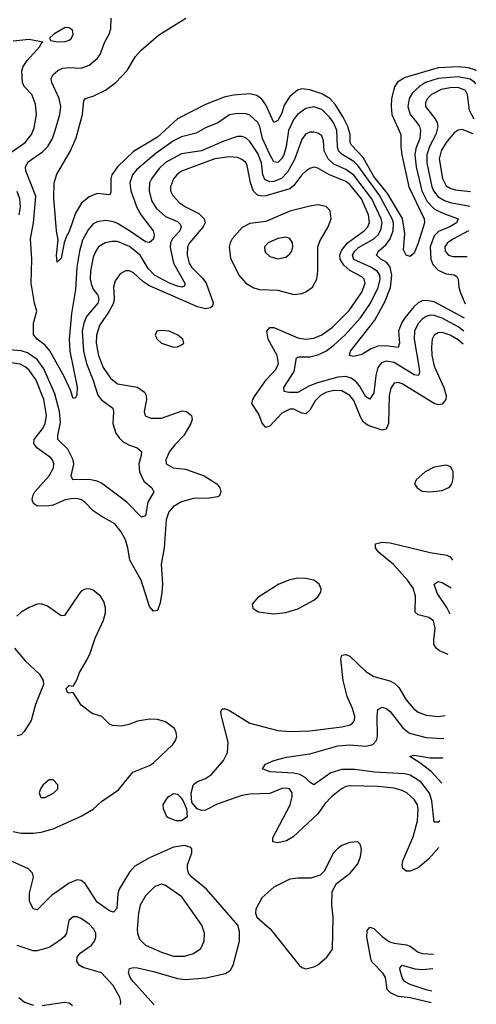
# Model space of a CAD drawing. Header units: inches. Extents: x 1843162 to 1959474, y 907081 to 1016326.
# Tile 632 of 656: x 1956003 to 1958281, y 984456 to 989363. Entities that reach past the tile are written whole.
import ezdxf

# ---------------------------------------------------------------- set-up
doc = ezdxf.new("R2010")
doc.units = ezdxf.units.IN
doc.header["$MEASUREMENT"] = 0
doc.layers.add('B9958', color=7, linetype='Continuous')

msp = doc.modelspace()

# ---------------------------------------------------------------- linework, layer by layer
at = {"layer": 'B9958', "color": 5}
for points, elevation in [([(1958220.7, 987874.9), (1958070, 987956.7), (1958030, 987964), (1958010, 987961.1), (1957990, 987951.8), (1957968.3, 987931.7), (1957923.3, 987876.7), (1957907.1, 987850), (1957893, 987810), (1957897.8, 987750), (1957890.1, 987729.9), (1957830, 987737.5), (1957790, 987735.3), (1957756.7, 987723.2), (1957710, 987694.2), (1957670, 987684), (1957648.5, 987688.5), (1957652.6, 987710), (1957774.2, 987865.8), (1957823.8, 987956.2), (1957851.6, 988028.4), (1957859.8, 988090), (1957851.2, 988130), (1957833.3, 988153.3), (1957804.8, 988170), (1957782.2, 988190), (1957793.1, 988210), (1957830, 988242.2), (1957850.3, 988270), (1957865.2, 988310), (1957866.7, 988350), (1957860.2, 988370), (1957796.5, 988490), (1957690, 988635.9), (1957670, 988656.9), (1957610.7, 988690.7), (1957592.4, 988710), (1957587.7, 988730), (1957584.9, 988810), (1957570, 988847.9), (1957550, 988876.1), (1957510, 988914.5), (1957470, 988928.7), (1957430, 988919.7), (1957389, 988891), (1957370, 988866.3), (1957344, 988810), (1957332.2, 988730), (1957320.3, 988690), (1957310, 988670.6), (1957290, 988650.5), (1957270, 988654.1), (1957250, 988691.2), (1957213.2, 988770), (1957201.4, 988830), (1957190.8, 988850), (1957150, 988886.4), (1957130, 988894.3), (1957090, 988896.1), (1957050, 988888), (1956990.8, 988849.2), (1956930, 988824), (1956883.4, 988796.6), (1956810, 988778.2), (1956770, 988758.9), (1956682.8, 988697.2), (1956586.1, 988613.9), (1956566.1, 988590), (1956552.9, 988550), (1956557, 988510), (1956587.4, 988427.4), (1956608.4, 988388.4), (1956667.9, 988310), (1956672.7, 988290), (1956670, 988269.8), (1956650, 988253), (1956630, 988255.8), (1956551, 988311), (1956490, 988346.9), (1956470, 988355.6), (1956430, 988361.3), (1956390, 988355.7), (1956370, 988344.7), (1956344, 988316), (1956315.7, 988264.3), (1956301.1, 988210), (1956288, 988130), (1956281.4, 988018.6), (1956260.7, 987899.3), (1956249.2, 987770), (1956253.2, 987710), (1956290, 987532), (1956288.3, 987491.7), (1956281, 987479), (1956270, 987475.1), (1956256.3, 987516.3), (1956224.4, 987584.4), (1956152.6, 987712.6), (1956130, 987741.3), (1956089.8, 987770), (1956072.2, 987792.2), (1956072.3, 987850), (1956088.4, 987910), (1956076.1, 987950), (1956060.2, 988050), (1956063.6, 988170), (1956056.4, 988270), (1956071.5, 988350), (1956083.8, 988483.8), (1956033.9, 988610), (1956031.8, 988630), (1956045.5, 988654.5), (1956116.4, 988703.6), (1956142.8, 988730), (1956165.7, 988770), (1956179.4, 988810), (1956203.2, 988890), (1956208.7, 988930), (1956199, 988970), (1956162.9, 989050), (1956159.3, 989070), (1956169.7, 989090), (1956193, 989110), (1956218.7, 989121.3), (1956250, 989124.1), (1956310, 989120.5), (1956350, 989136.8), (1956388.7, 989170), (1956403.7, 989190), (1956427.5, 989252.5), (1956448.5, 989290), (1956456.9, 989316.9), (1956459.6, 989370)], 440), ([(1958280.5, 989108.6), (1958273.3, 989113.3), (1958242.2, 989122.2), (1958190, 989127.1), (1958090, 989122.1), (1957925.6, 989074.4), (1957887.8, 989052.2), (1957871.7, 989028.3), (1957856.6, 988970), (1957855.1, 988930), (1957859.6, 988890), (1957904.1, 988790), (1957903.9, 988730), (1957908.9, 988690), (1957944.6, 988530), (1958020.4, 988370), (1958021.7, 988350), (1957990, 988248.3), (1957970, 988199.5), (1957950, 988182), (1957930, 988189.5), (1957916.5, 988216.5), (1957923.1, 988296.9), (1957912.7, 988372.7), (1957837.2, 988497.2), (1957770, 988581.3), (1957715.9, 988675.9), (1957657.4, 988737.4), (1957650.7, 988750), (1957651.3, 988790), (1957640.4, 988830), (1957617.1, 988877.1), (1957578.5, 988938.5), (1957550, 988969.5), (1957510, 988994), (1957450, 989013.9), (1957410, 989018.7), (1957388, 989012), (1957350, 988979.9), (1957322.8, 988937.2), (1957310, 988897.7), (1957290, 988861.1), (1957270, 988850.9), (1957230, 988938.4), (1957210, 988967), (1957184.9, 988984.9), (1957150, 988992.6), (1957070, 988987.3), (1957023.5, 988976.5), (1956930, 988940.2), (1956790, 988868.8), (1956690, 988777.9), (1956570, 988705.6), (1956491.2, 988630), (1956462.8, 988590), (1956456.8, 988570), (1956456.7, 988503.3), (1956452.7, 988490), (1956390, 988497.1), (1956350, 988479.4), (1956311.8, 988448.2), (1956281.7, 988398.2), (1956250, 988306.9), (1956235.4, 988284.6), (1956223.8, 988250), (1956210, 988174), (1956190, 988154), (1956186.4, 988190), (1956194.2, 988265.8), (1956186.3, 988310), (1956173.6, 988473.6), (1956174, 988550), (1956187.6, 988592.4), (1956254.3, 988705.7), (1956285.2, 988774.8), (1956316.5, 988890), (1956322, 988958), (1956331.8, 988970), (1956370, 988982.5), (1956430, 989010.9), (1956482.2, 989050), (1956538.4, 989110), (1956580.6, 989179.4), (1956608.4, 989211.6), (1956695.1, 989284.9), (1956831.3, 989370)], 420), ([(1955941.6, 988690), (1956029.9, 988750), (1956061.2, 988790), (1956075.7, 988824.3), (1956085.9, 988890), (1956082.3, 988942.3), (1956063.7, 988990), (1956025.2, 989030), (1956017.2, 989050), (1956012.6, 989107.4), (1956020.2, 989130), (1956040.5, 989159.5), (1956102.9, 989230), (1956111.8, 989248.2), (1956118, 989250), (1956050, 989263.5), (1955970, 989255)], 460), ([(1958277.3, 989042.8), (1958271.7, 989051.7), (1958250, 989066.7), (1958190, 989078.5), (1958090, 989069.9), (1958027.3, 989050), (1957996.8, 989030), (1957962.2, 988997.8), (1957946.3, 988970), (1957939, 988930), (1957950.1, 988890.1), (1957984.2, 988850), (1957996.8, 988830), (1958002.2, 988810), (1957998.2, 988770), (1957978.7, 988721.3), (1957973, 988690), (1957980.3, 988630), (1958008.1, 988510), (1958035.9, 988455.9), (1958070, 988419.5), (1958110, 988399.7), (1958190.2, 988370), (1958182, 988350), (1958147.8, 988330), (1958092.5, 988307.5), (1958070, 988285), (1958049.6, 988230), (1958053.1, 988170), (1958063.3, 988143.3), (1958090, 988115.1), (1958130, 988096), (1958170.6, 988090.6), (1958182.6, 988082.6), (1958190.1, 988070.1), (1958192.8, 988030), (1958201.3, 988001.3), (1958224.2, 987946.2)], 440), ([(1958268.9, 988869), (1958268, 988870), (1958245.7, 988910), (1958236.6, 988990), (1958226, 989010), (1958190, 989024.4), (1958150, 989023.4), (1958105.6, 989014.4), (1958057.6, 988990), (1958036.2, 988970), (1958026.5, 988950), (1958027.5, 988930), (1958073.8, 988870), (1958085.2, 988850), (1958089.2, 988830), (1958079.2, 988790), (1958046.7, 988730), (1958033.2, 988690), (1958034.1, 988650), (1958058.7, 988530), (1958066.6, 988510), (1958090, 988480.7), (1958121.9, 988461.9), (1958150, 988452), (1958247.8, 988433.9)], 460), ([(1958217.6, 987811), (1958190, 987832.1), (1958110, 987875.4), (1958070, 987888.8), (1958050, 987889.9), (1958030, 987884.2), (1958009.6, 987870), (1957990, 987849.1), (1957971.8, 987810), (1957970.8, 987770), (1957995.3, 987624.7), (1957996.3, 987603.7), (1957991.3, 987588.7), (1957970, 987593.2), (1957870, 987654.4), (1957830, 987660.5), (1957807.7, 987652.3), (1957789.6, 987630), (1957779.5, 987590), (1957770, 987503.6), (1957750, 987470.8), (1957730, 987483.9), (1957697.9, 987537.9), (1957679.2, 987559.2), (1957656.1, 987576.1), (1957630, 987584.3), (1957590, 987581.9), (1957487.8, 987552.2), (1957444.3, 987535.7), (1957390, 987504.1), (1957345.4, 987505.4), (1957322.4, 987510), (1957320.7, 987530), (1957371.3, 987608.7), (1957383.2, 987676.8), (1957397.1, 987682.9), (1957450, 987683), (1957490, 987692.4), (1957530, 987711), (1957570, 987739.9), (1957624.5, 987790), (1957702.4, 987877.6), (1957752.6, 987950), (1957791.7, 988028.3), (1957801.6, 988070), (1957799.2, 988090), (1957788.1, 988108.1), (1957753.6, 988130), (1957670, 988166.9), (1957662.6, 988190), (1957675, 988210), (1957693.2, 988226.8), (1957770, 988270.5), (1957790.7, 988290), (1957805, 988315), (1957810.8, 988350), (1957806.3, 988370), (1957759.1, 988470), (1957670, 988587.4), (1957630, 988616.1), (1957570, 988643.3), (1957541.4, 988670), (1957522.2, 988710), (1957518.3, 988758.3), (1957510, 988784.8), (1957490, 988797.8), (1957470, 988801.8), (1957450, 988802.5), (1957428.2, 988791.8), (1957410, 988765.6), (1957374.2, 988665.8), (1957337.8, 988602.2), (1957309, 988571), (1957270, 988556.2), (1957250, 988554.6), (1957226.3, 988566.3), (1957216.4, 988590), (1957208.7, 988650), (1957190, 988696.1), (1957150, 988756.1), (1957130, 988774.3), (1957110, 988780.7), (1957090, 988780.1), (1957021.8, 988758.2), (1956910, 988708.9), (1956810, 988694), (1956730, 988651.6), (1956698.5, 988621.5), (1956659.4, 988570), (1956650.5, 988550), (1956649.2, 988510), (1956661, 988461), (1956683.9, 988423.9), (1956730, 988382.6), (1956790, 988357.4), (1956803.6, 988343.6), (1956808, 988330), (1956801.1, 988310), (1956764.6, 988270), (1956755.7, 988250), (1956753.1, 988226.9), (1956770.4, 988150), (1956827.1, 988050), (1956825.3, 988034.8), (1956810.9, 988029.1), (1956790, 988034.3), (1956749.9, 988050), (1956675.3, 988090), (1956642.8, 988122.8), (1956603.6, 988190), (1956550, 988232.6), (1956490, 988256.6), (1956462.2, 988257.8), (1956428.7, 988250), (1956396.5, 988230), (1956382, 988210), (1956370, 988179.7), (1956355.9, 988110), (1956355, 988070), (1956360.9, 988040.9), (1956370, 988020.6), (1956392.7, 987990), (1956398.2, 987970), (1956392.3, 987950), (1956335.7, 987884.3), (1956322, 987850), (1956314.3, 987810), (1956320.8, 987710), (1956336.8, 987650), (1956368.2, 987570), (1956391.8, 987491.8), (1956410, 987468.1), (1956466.6, 987426.6), (1956470.9, 987410), (1956467.7, 987350), (1956482.7, 987302.7), (1956498.5, 987278.5), (1956519.3, 987259.3), (1956550, 987242), (1956589.4, 987229.4), (1956610.2, 987210.2), (1956609.3, 987190), (1956597.4, 987150), (1956599.8, 987110), (1956622.5, 987062.5), (1956661.3, 987030), (1956671.7, 987010), (1956641.6, 986958.4), (1956630, 986889.4), (1956610, 986883.5), (1956537.8, 986957.8), (1956410, 987053.6), (1956390, 987063.4), (1956350, 987071.9), (1956267.8, 987070), (1956259.4, 987090), (1956273, 987147), (1956269.9, 987170), (1956242.1, 987222.1), (1956193.7, 987270), (1956192.7, 987290), (1956205.5, 987354.5), (1956200.6, 987410), (1956178.7, 987498.7), (1956123.5, 987623.5), (1956089.4, 987669.4), (1956042.5, 987702.5), (1956010, 987711.7), (1955910, 987720.7)], 460), ([(1958265.2, 988793.3), (1958210, 988816.3), (1958190, 988813), (1958170, 988798.5), (1958130, 988750.5), (1958105.8, 988710), (1958095.2, 988670), (1958111.2, 988571.2), (1958130, 988535.3), (1958150, 988522.6), (1958175, 988515), (1958251.3, 988505.8)], 480), ([(1958214.4, 987745.8), (1958190, 987766.7), (1958150, 987791.2), (1958110, 987804), (1958090, 987801.9), (1958070, 987789.8), (1958060.7, 987770), (1958056.1, 987730), (1958058.8, 987690), (1958070, 987636), (1958117.9, 987530), (1958129.4, 987490.6), (1958127.7, 987470), (1958110, 987446.3), (1958090, 987444.1), (1958070, 987450.5), (1957910, 987548.7), (1957890, 987555.3), (1957870, 987551.5), (1957854, 987526), (1957845.9, 987490), (1957842.5, 987350), (1957830, 987322.3), (1957810, 987316.8), (1957740.2, 987340.2), (1957717.5, 987357.5), (1957702.7, 987382.7), (1957670, 987464.3), (1957650, 987490.4), (1957610, 987512.5), (1957570, 987514.2), (1957530, 987504.5), (1957503, 987490), (1957476.8, 987463.2), (1957450, 987417.1), (1957430, 987399.2), (1957410, 987401.7), (1957370, 987421.5), (1957350, 987422.3), (1957310, 987401), (1957250, 987337.5), (1957230, 987330.8), (1957212.4, 987352.4), (1957196, 987396), (1957160.8, 987450), (1957164.9, 987470), (1957177.9, 987490), (1957233.6, 987570), (1957279.9, 987620.1), (1957293.3, 987650), (1957286.3, 987690), (1957242.9, 987770), (1957235, 987810), (1957250, 987828.6), (1957270, 987829.5), (1957390, 987777.8), (1957430, 987770.5), (1957470, 987775.7), (1957510, 987793), (1957562.8, 987830), (1957646, 987914), (1957710, 988004.8), (1957726, 988050), (1957721.2, 988070), (1957710, 988081.6), (1957650, 988113.6), (1957620, 988140), (1957601.7, 988170), (1957599.5, 988190), (1957608.1, 988211.9), (1957637.2, 988250), (1957720.6, 988310), (1957739.3, 988330), (1957747.9, 988352.1), (1957742.4, 988390), (1957708.5, 988470), (1957650, 988541.9), (1957630, 988557.1), (1957548.4, 988590), (1957490, 988623.2), (1957470, 988627), (1957450, 988621), (1957430, 988608.2), (1957410, 988589.9), (1957370, 988536), (1957350, 988519.9), (1957230, 988485.6), (1957210, 988483.7), (1957188.8, 988488.7), (1957168.3, 988508.3), (1957153.7, 988550), (1957136.9, 988636.9), (1957130, 988650.6), (1957110, 988666.4), (1957090, 988675.2), (1957050, 988679.9), (1956976, 988670), (1956810, 988608.3), (1956786, 988590), (1956770.1, 988570), (1956754.5, 988530), (1956755.3, 988510), (1956766.1, 988486.1), (1956800.5, 988450), (1956829.8, 988429.8), (1956896.3, 988396.3), (1956923.1, 988370), (1956927.4, 988350), (1956918.4, 988330), (1956849.2, 988250), (1956840.1, 988230), (1956837.5, 988190), (1956848, 988150), (1956859.9, 988130), (1956915, 988075), (1956932.9, 988050), (1956968, 987952), (1956964.6, 987935.4), (1956953.7, 987926.2), (1956930, 987921.8), (1956890, 987931.8), (1956650, 988037.2), (1956617.2, 988057.2), (1956570, 988101.2), (1956550, 988110.4), (1956530, 988111.3), (1956503.6, 988096.4), (1956479.3, 988060.7), (1956470.1, 988030), (1956474.6, 987974.6), (1956470.1, 987950), (1956449.5, 987910.5), (1956400.5, 987839.5), (1956385.4, 987790), (1956384.8, 987750), (1956395.2, 987690), (1956419.9, 987630), (1956455.7, 987575.7), (1956490, 987548.4), (1956590, 987531.3), (1956625.7, 987505.7), (1956633.2, 987490), (1956635.1, 987470), (1956624, 987410), (1956627.9, 987387.9), (1956656.2, 987376.2), (1956710, 987377.4), (1956813, 987413), (1956835.5, 987410), (1956859, 987390), (1956863.2, 987370), (1956856.3, 987350), (1956822.2, 987290), (1956776.1, 987243.9), (1956750.1, 987210), (1956731.1, 987170), (1956734, 987150), (1956768, 987130), (1956830, 987122), (1956922.3, 987090), (1956985.7, 987050), (1957000.3, 987030), (1957005.3, 987010), (1956998.7, 986990), (1956990, 986985.3), (1956950, 986978.5), (1956870, 986976.2), (1956810, 986960.4), (1956770, 986937.4), (1956746.8, 986910), (1956734.1, 986870), (1956722.8, 986730), (1956708.9, 986650), (1956714.8, 986550), (1956712.4, 986507.6), (1956703.2, 986456.8), (1956690, 986418), (1956670, 986414.5), (1956650, 986437.6), (1956608.2, 986570), (1956552.4, 986670), (1956542, 986730), (1956529.9, 986770), (1956508.4, 986810), (1956477.8, 986850), (1956408.5, 986888.5), (1956370, 986914.8), (1956330, 986956.8), (1956310.9, 986970), (1956294.4, 986974.4), (1956270, 986976.1), (1956230, 986970.3), (1956170, 986943.6), (1956150, 986940.6), (1956090, 986938.2), (1956071.7, 986951.7), (1956065.8, 986970), (1956068, 986990), (1956078.3, 987010), (1956150.4, 987090), (1956171.3, 987130), (1956173.4, 987150), (1956166.5, 987170), (1956158.6, 987178.6), (1956088.4, 987228.4), (1956073.1, 987250), (1956074.9, 987270), (1956116.3, 987323.7), (1956130, 987349.3), (1956136.5, 987390), (1956123.3, 987470), (1956085.7, 987565.7), (1956050, 987616.4), (1956030, 987633.3), (1956005.3, 987645.3), (1955950, 987654.9)], 480), ([(1956000.5, 988390), (1956007.1, 988430), (1956003.4, 988470), (1955990, 988506.2)], 460), ([(1958241.8, 988310.6), (1958166, 988270), (1958136.6, 988250), (1958123, 988230), (1958124.6, 988210), (1958141.3, 988190), (1958162.9, 988182.9), (1958235.6, 988182.9)], 460), ([(1958139.5, 986199.8), (1958097.6, 986217.6), (1958079.5, 986230), (1958069.3, 986250), (1958067.9, 986270), (1958075.8, 986330), (1958066.6, 986366.6), (1958042.8, 986382.8), (1957990, 986397.5), (1957975.9, 986410), (1957977.7, 986490), (1957965.9, 986530), (1957937.1, 986570), (1957866.9, 986646.9), (1957790.9, 986710), (1957777.4, 986730), (1957778, 986750), (1957810, 986759.7), (1957850, 986755.5), (1958050, 986706.7), (1958133.6, 986693.6), (1958150, 986685), (1958162.3, 986669.8)], 480), ([(1958149.2, 986400.1), (1958133.4, 986433.4), (1958084.7, 986504.7), (1958069.8, 986550.2), (1958090, 986563.6), (1958110, 986558.2), (1958155.5, 986531.1)], 460), ([(1955970, 985317), (1956010, 985307.9), (1956070, 985307.8), (1956110, 985313.4), (1956169.2, 985330.8), (1956310, 985394.1), (1956370, 985428.3), (1956410, 985466.3), (1956496, 985524), (1956567.1, 985613), (1956650, 985645.7), (1956670, 985659.3), (1956767.2, 985750), (1956780.3, 985770), (1956786.2, 985790), (1956783.7, 985810), (1956774.2, 985830), (1956730, 985862.9), (1956690, 985875.8), (1956650, 985876.1), (1956590, 985867.1), (1956546.8, 985850), (1956510, 985841.8), (1956465.1, 985845.1), (1956450, 985851.6), (1956413.2, 985890), (1956364.4, 985904.4), (1956310, 985947), (1956270, 986009), (1956250, 986006), (1956242, 986010), (1956235.3, 986030), (1956250, 986044.7), (1956270, 986042), (1956290, 986076), (1956301.1, 986110), (1956338.3, 986170), (1956354.7, 986205.3), (1956379, 986281), (1956420.3, 986370), (1956430, 986406), (1956431.6, 986431.6), (1956423, 986463), (1956406, 986490), (1956370, 986518.9), (1956350, 986526.3), (1956330, 986525.1), (1956310, 986515.1), (1956298.6, 986501.4), (1956226, 986394), (1956210, 986391.5), (1956140.7, 986440.7), (1956110, 986452.3), (1956090, 986450.5), (1956050, 986432.5), (1956010.3, 986410), (1955988.3, 986390)], 520), ([(1955977.6, 986230), (1956030, 986167.5), (1956101.7, 986101.7), (1956119.5, 986070), (1956121.3, 986050), (1956081.6, 985950), (1956059.8, 985870), (1956025.5, 985814.5), (1956010, 985798.5), (1955990, 985792.9)], 520), ([(1958092.8, 985236.6), (1958041.7, 985178.3), (1957990, 985136.4), (1957950, 985119.9), (1957930, 985119.4), (1957913.2, 985133.2), (1957910.6, 985150), (1957914.5, 985170), (1957964.9, 985290), (1957986.9, 985370), (1957991.2, 985430), (1957986.5, 985450), (1957970, 985476.2), (1957933.3, 985510), (1957910, 985521.3), (1957870, 985532.3), (1957790, 985540.9), (1957650, 985544.8), (1957630, 985541.2), (1957608.5, 985530), (1957558.5, 985490), (1957525.4, 985454.6), (1957490, 985405.6), (1957366.3, 985290), (1957334, 985270), (1957290, 985259.8), (1957265.2, 985265.2), (1957265.5, 985285.5), (1957351.8, 985450), (1957362.3, 985490), (1957362.5, 985510), (1957349.3, 985529.3), (1957330, 985533.2), (1957310, 985530.8), (1957250, 985505.6), (1957150, 985502.5), (1957110, 985495.6), (1956987.2, 985452.8), (1956930, 985423.4), (1956910, 985421.4), (1956887.4, 985430), (1956861.5, 985461.5), (1956858.3, 985510), (1956869.1, 985550.9), (1956890, 985566.8), (1956930, 985581.4), (1956959.4, 985600.6), (1957018.8, 985670), (1957038.7, 985710), (1957041.9, 985761.9), (1957008.6, 985891.4), (1957006.2, 985913.8), (1957012, 985928), (1957030, 985928.7), (1957050, 985919.7), (1957150, 985856.3), (1957290, 985820.4), (1957350, 985815.3), (1957450, 985818.1), (1957610, 985839.3), (1957650.9, 985849.1), (1957663, 985857), (1957672.7, 985870), (1957674, 985890), (1957662.8, 985930), (1957636.6, 985990), (1957616.1, 986070), (1957605, 986175), (1957610, 986195.6), (1957630, 986199.7), (1957650, 986190.9), (1957730, 986115.1), (1957769.7, 986089.7), (1957848.3, 986068.3), (1957874.4, 986054.4), (1957894.1, 986034.1), (1957930, 985973.8), (1957966.7, 985930), (1957991.2, 985911.2), (1958030, 985896.1), (1958090, 985890.8), (1958124.7, 985895.8)], 480), ([(1958099.3, 985370.7), (1958090, 985362.8), (1958070, 985362.9), (1958059.4, 985470), (1958047.5, 985507.5), (1958004.1, 985564.1), (1957950, 985597.6), (1957924.1, 985604.1), (1957771.8, 985611.9), (1957674.1, 985625.9), (1957610, 985626.3), (1957554.4, 985610), (1957470, 985549.8), (1957450, 985562.2), (1957426, 985586), (1957400.6, 985600.6), (1957370, 985607.5), (1957250, 985613.6), (1957213.2, 985630), (1957228.1, 985651.9), (1957269.8, 985670.2), (1957333.1, 985686.9), (1957450, 985704), (1957590, 985744.1), (1957650, 985748.1), (1957730, 985741.7), (1957764, 985750), (1957782.6, 985770), (1957788.3, 985790), (1957785.2, 985890), (1957790, 985924.7), (1957810, 985936.5), (1957830, 985930.2), (1957850, 985914.5), (1957914, 985834), (1957947.3, 985807.3), (1958030, 985785.1), (1958110, 985780.6), (1958119.2, 985781.9)], 460), ([(1958108.4, 985558), (1958055.8, 985615.8), (1957999.2, 985659.2), (1957949.2, 985690), (1957970, 985697.6), (1958050, 985683.6), (1958110, 985684.7), (1958114.5, 985685.4)], 440), ([(1956673.1, 984453.1), (1956568.2, 984570), (1956554.5, 984590), (1956545.5, 984614.5), (1956550, 984633.8), (1956570, 984638.6), (1956590, 984637.4), (1956670, 984619.4), (1956790, 984584), (1956830, 984579.5), (1956932, 984588), (1957030, 984609.4), (1957053.6, 984626.4), (1957068, 984650), (1957099, 984770), (1957098.5, 984818.5), (1957091.1, 984850), (1956934.1, 985030), (1956861.9, 985090), (1956845.4, 985110), (1956839.1, 985130), (1956839.3, 985150), (1956861.2, 985210), (1956862, 985230), (1956856.4, 985236.4), (1956826.6, 985246.6), (1956770, 985239.4), (1956650, 985186.2), (1956576.4, 985143.6), (1956550, 985114.8), (1956498.4, 985030), (1956492.3, 985007.7), (1956486.7, 984933.3), (1956470, 984914.8), (1956450, 984920.9), (1956390, 984965.2), (1956330, 985057.7), (1956310, 985073.3), (1956290, 985075.5), (1956250, 985059.9), (1956162.1, 984997.9), (1956090, 984926.2), (1956070, 984931.1), (1956051.9, 984970), (1956052.2, 985010), (1956071.7, 985090), (1956066.6, 985110), (1956046.6, 985130), (1955950, 985173.6)], 520), ([(1956505.1, 984454.9), (1956507.3, 984470), (1956503, 984490), (1956469.7, 984550), (1956410, 984613.3), (1956318.6, 984638.6), (1956299.3, 984650), (1956287.3, 984670), (1956289.5, 984690), (1956303.7, 984710), (1956361.3, 984750), (1956375.4, 984770), (1956382, 984790), (1956382, 984810), (1956372.4, 984830), (1956350, 984855.1), (1956310, 984883.1), (1956290, 984891.3), (1956270, 984891.5), (1956247.5, 984872.5), (1956236.9, 984810), (1956226.6, 984793.4), (1956205.4, 984774.5), (1956150, 984738.8), (1956090, 984722), (1956070, 984721.4), (1955990.6, 984749.4)], 540), ([(1958055.3, 984463.3), (1957950, 984488), (1957890, 984495.2), (1957852.3, 984512.3), (1957836.6, 984530), (1957826.7, 984590), (1957816.6, 984610), (1957763.4, 984663.4), (1957756.1, 984676.1), (1957734.4, 984790), (1957736.1, 984823.9), (1957750, 984840.5), (1957770, 984832.9), (1957810, 984793.2), (1957847.3, 984767.3), (1957870, 984760.1), (1957932.4, 984752.4), (1957950, 984745.2), (1957990, 984715.4), (1958010, 984708.8), (1958067, 984705.7)], 480), ([(1958058.1, 984521.7), (1958030, 984528.3), (1957950, 984554.4), (1957922.7, 984570), (1957910, 984589.8), (1957898.6, 984630), (1957900.7, 984639.3), (1957910, 984650.9), (1957973.1, 984633.1), (1958010, 984628.4), (1958063.6, 984633.8)], 460), ([(1955998.4, 984490), (1956026.6, 984466.6), (1956071, 984451)], 540), ([(1956115.3, 984450), (1956226.7, 984466.7), (1956250, 984462.4), (1956265.4, 984450)], 540)]:
    msp.add_lwpolyline(points, dxfattribs=dict(at, elevation=elevation))
for points, elevation in [([(1956230, 989324), (1956173, 989290), (1956150.7, 989270), (1956158.8, 989258.8), (1956192, 989252), (1956230, 989253.7), (1956250, 989261.1), (1956260.5, 989270), (1956269.6, 989290), (1956265.6, 989310), (1956250, 989322)], 460), ([(1957490, 988439.5), (1957450, 988433.7), (1957350, 988408.2), (1957230, 988357.8), (1957150, 988347.4), (1957112.8, 988327.2), (1957063, 988270), (1957052.1, 988250), (1957047.6, 988230), (1957055.1, 988175.1), (1957095.5, 988090), (1957130.1, 988050.1), (1957170, 988026.6), (1957198.5, 988018.5), (1957290, 988014.1), (1957370, 987994), (1957410, 987998.5), (1957430, 988006.5), (1957463.1, 988030), (1957484.5, 988070), (1957490.4, 988109.6), (1957490.6, 988230), (1957500.4, 988259.6), (1957541.2, 988330), (1957557, 988370), (1957552.2, 988410), (1957532, 988432)], 520), ([(1957330, 988279.7), (1957290, 988272.8), (1957241.6, 988250), (1957223.7, 988230), (1957224.9, 988210), (1957230, 988200.7), (1957250, 988183.1), (1957290, 988170.4), (1957330, 988179.5), (1957350, 988195.5), (1957359.7, 988210), (1957364.7, 988230), (1957363.6, 988250), (1957350, 988271.8)], 540), ([(1956710, 987814.3), (1956687.3, 987810), (1956679.1, 987790), (1956688.2, 987770), (1956710.8, 987750), (1956770, 987730.4), (1956790, 987733), (1956810, 987743), (1956821.2, 987750), (1956816, 987770), (1956792.3, 987790), (1956748.7, 987810)], 520), ([(1958130, 987142.8), (1958070, 987132.2), (1958026, 987110), (1957980.3, 987070), (1957972.7, 987050), (1957986, 987030), (1958010, 987013.4), (1958050, 987009.2), (1958110, 987016.1), (1958147.3, 987032.7), (1958158.7, 987050), (1958164.4, 987075.6), (1958164.7, 987110), (1958153.8, 987133.8)], 520), ([(1957390, 986579.1), (1957350, 986571.1), (1957295.5, 986550), (1957190, 986482.4), (1957162.4, 986450), (1957165.5, 986430), (1957191.9, 986411.9), (1957270, 986402.3), (1957330, 986408.9), (1957390, 986426.5), (1957469.5, 986470), (1957490, 986486.4), (1957504.5, 986510), (1957506.3, 986526.3), (1957496, 986550), (1957469.7, 986569.7), (1957430, 986578.3)], 520), ([(1956150, 985574), (1956143, 985570), (1956120.4, 985550), (1956106, 985530), (1956100.7, 985510), (1956106, 985490), (1956110, 985486), (1956130, 985486.8), (1956173.2, 985510), (1956192.3, 985530), (1956192.7, 985550), (1956170, 985573.6)], 540), ([(1956810, 985369.3), (1956784, 985370), (1956744.2, 985384.2), (1956736, 985390), (1956719.3, 985430), (1956718, 985450), (1956729.7, 985470), (1956743.7, 985490), (1956770, 985506.2), (1956790, 985502.5), (1956803.5, 985490), (1956817.7, 985470), (1956835.3, 985430), (1956837.6, 985390)], 480), ([(1957690, 985265.6), (1957650, 985262.3), (1957610, 985247.2), (1957587.2, 985230), (1957568, 985210), (1957520.8, 985119.3), (1957501.2, 985098.8), (1957455, 985085), (1957390, 985084.8), (1957350, 985078.6), (1957270, 985039.8), (1957210, 984986.4), (1957180.2, 984930), (1957178.6, 984910), (1957186.3, 984890), (1957252.3, 984832.3), (1957397.6, 984650), (1957410, 984639.5), (1957430, 984633.1), (1957470, 984642.4), (1957490, 984652.6), (1957535.4, 984690), (1957562.4, 984730), (1957567.2, 984890), (1957559.1, 984950), (1957562, 985018), (1957582.3, 985057.7), (1957650.9, 985110), (1957690, 985155.8), (1957702.5, 985190), (1957707.1, 985227.1), (1957703, 985250)], 520), ([(1956710, 985053.7), (1956677.3, 985042.7), (1956630, 984996.9), (1956604.3, 984950), (1956595.3, 984910), (1956589.4, 984830), (1956590.2, 984810), (1956600.8, 984780.8), (1956630.4, 984750), (1956710, 984715.3), (1956770, 984696), (1956824.9, 984695.1), (1956870, 984709.2), (1956906.5, 984733.5), (1956922.7, 984770), (1956924.5, 984810), (1956910.8, 984850), (1956811.4, 984991.4), (1956730, 985048.5)], 540)]:
    msp.add_lwpolyline(points, close=True, dxfattribs=dict(at, elevation=elevation))

doc.saveas('drawing.dxf')
